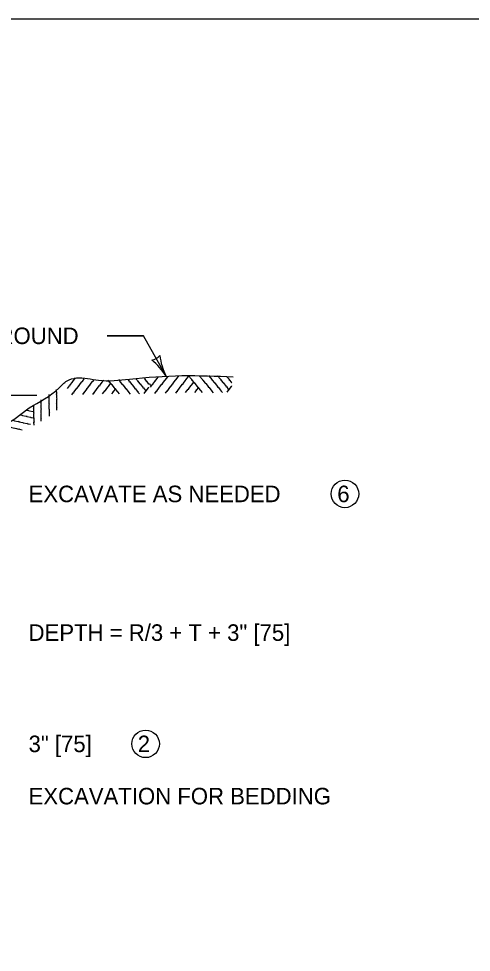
# Model space of a CAD drawing. Extents: x 49991.4 to 50021, y 49987.6 to 50011.4.
# Drawn here: x 50010.687 to 50012.329, y 49995.609 to 49998.999 of the extents above; entities that cross this region are included whole.
import ezdxf

# ---------------------------------------------------------------- set-up
doc = ezdxf.new("R2010")
doc.units = 0
for name, color, linetype in [('Level 1', 7, 'Continuous'), ('Level 2', 7, 'Continuous'), ('Level 3', 7, 'Continuous')]:
    doc.layers.add(name, color=color, linetype=linetype)

msp = doc.modelspace()

# ---------------------------------------------------------------- linework, layer by layer
at = {"layer": 'Level 1'}
msp.add_line((50008.785, 49997.6318), (50010.7537, 49997.6318), dxfattribs=at)
msp.add_lwpolyline([(49999.3835, 49998.9992), (50016.7501, 49998.9992), (50016.7501, 49987.7988), (49999.3835, 49987.7988)], close=True, dxfattribs=at)
for points in [[(50010.8641, 49997.6563), (50010.8719, 49997.6665), (50010.8739, 49997.667), (50010.874, 49997.669), (50010.8823, 49997.6795), (50010.882, 49997.6815), (50010.8841, 49997.6816), (50010.8938, 49997.6946)], [(50010.8805, 49997.6336), (50010.8866, 49997.6419), (50010.8883, 49997.6415), (50010.8879, 49997.643), (50010.8962, 49997.6537), (50010.8957, 49997.6558), (50010.8977, 49997.656), (50010.9061, 49997.6669), (50010.908, 49997.6674), (50010.9082, 49997.6694), (50010.9165, 49997.6799), (50010.9162, 49997.6819), (50010.9182, 49997.682), (50010.9249, 49997.6909)], [(50010.9194, 49997.635), (50010.9255, 49997.6433), (50010.9272, 49997.6429), (50010.9268, 49997.6445), (50010.9351, 49997.6551), (50010.9346, 49997.6572), (50010.9366, 49997.6574), (50010.945, 49997.6684), (50010.9469, 49997.6689), (50010.9471, 49997.6708), (50010.9554, 49997.6814), (50010.9551, 49997.6834), (50010.9572, 49997.6835), (50010.9597, 49997.6869)], [(50010.9561, 49997.6349), (50010.9614, 49997.6422), (50010.9631, 49997.6418), (50010.9627, 49997.6433), (50010.971, 49997.654), (50010.9705, 49997.6561), (50010.9725, 49997.6563), (50010.9809, 49997.6672), (50010.9828, 49997.6677), (50010.983, 49997.6697), (50010.9913, 49997.6802), (50010.991, 49997.6822), (50010.9931, 49997.6823), (50010.9962, 49997.6865)], [(50011.011, 49997.687), (50011.0139, 49997.6836), (50011.0132, 49997.6819), (50011.0148, 49997.682), (50011.0233, 49997.6715), (50011.0254, 49997.6715), (50011.0252, 49997.6695), (50011.034, 49997.6589), (50011.034, 49997.6569), (50011.0359, 49997.6562), (50011.0442, 49997.6458), (50011.0463, 49997.6457), (50011.0459, 49997.6436), (50011.0519, 49997.6365)], [(50011.049, 49997.6888), (50011.0539, 49997.6831), (50011.0531, 49997.6815), (50011.0547, 49997.6816), (50011.0632, 49997.6711), (50011.0653, 49997.6711), (50011.0651, 49997.6691), (50011.0739, 49997.6585), (50011.0739, 49997.6565), (50011.0758, 49997.6558), (50011.0841, 49997.6454), (50011.0862, 49997.6453), (50011.0858, 49997.6432), (50011.0918, 49997.6361)], [(50011.0832, 49997.6889), (50011.0879, 49997.6834), (50011.0871, 49997.6818), (50011.0887, 49997.6818), (50011.0972, 49997.6714), (50011.0994, 49997.6714), (50011.0991, 49997.6694), (50011.1079, 49997.6588), (50011.1079, 49997.6567), (50011.1098, 49997.6561), (50011.1182, 49997.6456), (50011.1202, 49997.6455), (50011.1199, 49997.6435), (50011.1259, 49997.6364)], [(50011.1127, 49997.6916), (50011.118, 49997.6854), (50011.1172, 49997.6838), (50011.1188, 49997.6838), (50011.1273, 49997.6733), (50011.1295, 49997.6734), (50011.1292, 49997.6713), (50011.138, 49997.6608), (50011.138, 49997.6587), (50011.1399, 49997.6581), (50011.1468, 49997.6494)], [(50011.1426, 49997.6927), (50011.1494, 49997.6847), (50011.1486, 49997.6831), (50011.1503, 49997.6831), (50011.1587, 49997.6726), (50011.1599, 49997.6727)], [(50011.165, 49997.6612), (50011.1728, 49997.6714), (50011.1747, 49997.6719), (50011.1749, 49997.6739), (50011.1832, 49997.6844), (50011.1829, 49997.6864), (50011.185, 49997.6865), (50011.1927, 49997.6969)], [(50011.1813, 49997.6385), (50011.1875, 49997.6468), (50011.1892, 49997.6464), (50011.1888, 49997.6479), (50011.1971, 49997.6586), (50011.1966, 49997.6607), (50011.1986, 49997.6609), (50011.2069, 49997.6718), (50011.2089, 49997.6723), (50011.2091, 49997.6743), (50011.2174, 49997.6848), (50011.2171, 49997.6868), (50011.2191, 49997.6869), (50011.2283, 49997.6992)], [(50011.2202, 49997.6399), (50011.2264, 49997.6482), (50011.2281, 49997.6478), (50011.2277, 49997.6494), (50011.236, 49997.66), (50011.2355, 49997.6621), (50011.2375, 49997.6623), (50011.2459, 49997.6733), (50011.2478, 49997.6738), (50011.248, 49997.6757), (50011.2563, 49997.6863), (50011.256, 49997.6883), (50011.258, 49997.6884), (50011.2684, 49997.7022)], [(50011.257, 49997.6398), (50011.2623, 49997.6471), (50011.264, 49997.6467), (50011.2636, 49997.6482), (50011.2719, 49997.6589), (50011.2714, 49997.6609), (50011.2734, 49997.6612), (50011.2818, 49997.6721), (50011.2837, 49997.6726), (50011.2839, 49997.6746), (50011.2922, 49997.6851), (50011.2919, 49997.6871), (50011.2939, 49997.6872), (50011.3034, 49997.6998)], [(50011.2925, 49997.6414), (50011.302, 49997.6538), (50011.3039, 49997.6543), (50011.3041, 49997.6562), (50011.3125, 49997.6668), (50011.3121, 49997.6687), (50011.3142, 49997.6688), (50011.322, 49997.6793)], [(50011.3021, 49997.7033), (50011.3148, 49997.6885), (50011.3141, 49997.6868), (50011.3157, 49997.6869), (50011.3242, 49997.6764), (50011.3263, 49997.6764), (50011.3261, 49997.6744), (50011.3348, 49997.6638), (50011.3349, 49997.6618), (50011.3368, 49997.6611), (50011.3451, 49997.6507), (50011.3472, 49997.6506), (50011.3468, 49997.6485), (50011.3528, 49997.6414)], [(50011.3424, 49997.7025), (50011.3547, 49997.688), (50011.354, 49997.6864), (50011.3556, 49997.6865), (50011.3641, 49997.676), (50011.3662, 49997.676), (50011.366, 49997.674), (50011.3748, 49997.6634), (50011.3748, 49997.6614), (50011.3767, 49997.6607), (50011.385, 49997.6503), (50011.387, 49997.6501), (50011.3867, 49997.6481), (50011.3927, 49997.641)], [(50011.3761, 49997.7031), (50011.3888, 49997.6883), (50011.388, 49997.6867), (50011.3896, 49997.6867), (50011.3981, 49997.6763), (50011.4003, 49997.6763), (50011.4, 49997.6743), (50011.4088, 49997.6637), (50011.4088, 49997.6616), (50011.4107, 49997.661), (50011.4191, 49997.6505), (50011.4211, 49997.6504), (50011.4207, 49997.6484), (50011.4268, 49997.6413)], [(50011.4089, 49997.7019), (50011.4189, 49997.6903), (50011.4181, 49997.6887), (50011.4197, 49997.6887), (50011.4282, 49997.6782), (50011.4303, 49997.6783), (50011.4301, 49997.6762), (50011.4389, 49997.6657), (50011.4389, 49997.6636), (50011.4408, 49997.663), (50011.4477, 49997.6543)], [(50011.4421, 49997.6992), (50011.4503, 49997.6896), (50011.4495, 49997.688), (50011.4511, 49997.688), (50011.4596, 49997.6775), (50011.4607, 49997.6776)], [(50010.8257, 49997.577), (50010.8254, 49997.586), (50010.8269, 49997.5868), (50010.8257, 49997.5877), (50010.8255, 49997.6012), (50010.8239, 49997.6025), (50010.8253, 49997.604), (50010.8251, 49997.6177), (50010.8263, 49997.6193), (50010.8252, 49997.621), (50010.8252, 49997.6344), (50010.8237, 49997.6358), (50010.8252, 49997.6371), (50010.8248, 49997.6528)], [(50010.9916, 49997.6365), (50011.0011, 49997.6489), (50011.003, 49997.6494), (50011.0033, 49997.6513), (50011.0116, 49997.6619), (50011.0112, 49997.6639), (50011.0133, 49997.6639), (50011.0207, 49997.6739)], [(50011.0249, 49997.6365), (50011.0308, 49997.644), (50011.0305, 49997.646), (50011.0325, 49997.6461), (50011.0382, 49997.6537)], [(50011.1422, 49997.6381), (50011.1482, 49997.6463), (50011.15, 49997.6459), (50011.1496, 49997.6474), (50011.1579, 49997.6581), (50011.1573, 49997.6602), (50011.1594, 49997.6604), (50011.1599, 49997.6611)], [(50011.1622, 49997.6727), (50011.1633, 49997.6727), (50011.1631, 49997.6707), (50011.1663, 49997.6667)], [(50011.3258, 49997.6414), (50011.3317, 49997.6489), (50011.3313, 49997.6509), (50011.3334, 49997.651), (50011.3391, 49997.6586)], [(50011.4431, 49997.643), (50011.4491, 49997.6512), (50011.4509, 49997.6508), (50011.4505, 49997.6523), (50011.4588, 49997.663), (50011.4582, 49997.6651), (50011.4603, 49997.6653), (50011.4608, 49997.666)], [(50010.7694, 49997.5382), (50010.7691, 49997.5486), (50010.7706, 49997.5493), (50010.7694, 49997.5502), (50010.7692, 49997.5638), (50010.7675, 49997.5651), (50010.769, 49997.5665), (50010.7687, 49997.5802), (50010.77, 49997.5818), (50010.7689, 49997.5835), (50010.7689, 49997.5969), (50010.7674, 49997.5983), (50010.7689, 49997.5996), (50010.7684, 49997.615)], [(50010.7988, 49997.5558), (50010.7985, 49997.5662), (50010.8001, 49997.5669), (50010.7988, 49997.5679), (50010.7987, 49997.5814), (50010.797, 49997.5827), (50010.7984, 49997.5841), (50010.7982, 49997.598), (50010.7993, 49997.5995), (50010.7983, 49997.6011), (50010.7982, 49997.6146), (50010.7967, 49997.616), (50010.7983, 49997.6173), (50010.7978, 49997.6346)], [(50010.6009, 49997.4958), (50010.6407, 49997.5266), (50010.6691, 49997.5442), (50010.7252, 49997.5861)], [(50010.7144, 49997.578), (50010.7247, 49997.576), (50010.725, 49997.5742), (50010.7264, 49997.5753), (50010.7395, 49997.5723), (50010.7404, 49997.5731)], [(50010.7424, 49997.5521), (50010.7422, 49997.5649), (50010.7433, 49997.5665), (50010.7423, 49997.5682), (50010.7422, 49997.5815), (50010.7407, 49997.5829), (50010.7423, 49997.5843), (50010.7419, 49997.5972)], [(50010.6914, 49997.5608), (50010.6994, 49997.5593), (50010.6998, 49997.5575), (50010.701, 49997.5585), (50010.7142, 49997.5556), (50010.7159, 49997.557), (50010.717, 49997.5552), (50010.7304, 49997.5524), (50010.7317, 49997.5508), (50010.7335, 49997.5515), (50010.7444, 49997.549)], [(50010.7431, 49997.5235), (50010.7427, 49997.5337), (50010.7444, 49997.5345), (50010.7431, 49997.5354), (50010.743, 49997.5489), (50010.7412, 49997.5502), (50010.7427, 49997.5517), (50010.7427, 49997.5525)], [(50010.6334, 49997.5209), (50010.6408, 49997.5195), (50010.6411, 49997.5177), (50010.6423, 49997.5188), (50010.6555, 49997.5159), (50010.6572, 49997.5172), (50010.6582, 49997.5155), (50010.6717, 49997.5126), (50010.673, 49997.5111), (50010.6749, 49997.5117), (50010.6879, 49997.5087), (50010.6896, 49997.51), (50010.6906, 49997.5081), (50010.6997, 49997.5062)], [(50010.6638, 49997.5409), (50010.6709, 49997.5395), (50010.6713, 49997.5378), (50010.6726, 49997.5387), (50010.6857, 49997.5359), (50010.6874, 49997.5373), (50010.6884, 49997.5355), (50010.7019, 49997.5327), (50010.7032, 49997.531), (50010.7051, 49997.5317), (50010.7182, 49997.5287), (50010.7198, 49997.5299), (50010.7208, 49997.5281), (50010.7299, 49997.5263)]]:
    msp.add_lwpolyline(points, dxfattribs=at)
msp.add_spline([(50010.7252, 49997.5861), (50010.8328, 49997.6579), (50010.8628, 49997.6839), (50010.8967, 49997.6945), (50010.9771, 49997.686), (50011.0892, 49997.6903), (50011.2795, 49997.7029), (50011.4656, 49997.6987)], degree=3, dxfattribs=at)
at = {"layer": 'Level 2'}
for centre in [(50011.8706, 49997.2735), (50011.1476, 49996.3659)]:
    msp.add_circle(centre, 0.05, dxfattribs=at)
at = {"layer": 'Level 3'}
for p, q in [((50011.0084, 49997.8476), (50011.1406, 49997.8476)), ((50011.1406, 49997.8476), (50011.0084, 49997.8476)), ((50011.2217, 49997.7014), (50011.1406, 49997.8476))]:
    msp.add_line(p, q, dxfattribs=at)
for centre, radius, start, end in [((50011.1595, 49997.8135), 0.0548, 281.1568, 316.8792), ((50011.0237, 49997.5785), 0.233, 31.8453, 51.0952), ((50011.4203, 49997.8012), 0.2223, 186.474, 206.6575)]:
    msp.add_arc(centre, radius, start, end, dxfattribs=at)

# ---------------------------------------------------------------- texts
at = {"layer": 'Level 2'}
for s, p in [('EXISTING GROUND', (50010.1514, 49997.8176)), ('DEPTH = R/3 + T + 3" [75]', (50010.7232, 49996.7399)), ('3" [75]', (50010.7232, 49996.3359)), ('2', (50011.1191, 49996.3359)), ('EXCAVATION FOR BEDDING', (50010.7232, 49996.1461))]:
    msp.add_text(s, height=0.06, dxfattribs=at).set_placement(p)
for s, p in [('EXCAVATE AS NEEDED', (50010.7232, 49997.2435)), ('6', (50011.8429, 49997.2435))]:
    msp.add_text(s, height=0.06, rotation=360, dxfattribs=at).set_placement(p)

doc.saveas('drawing.dxf')
